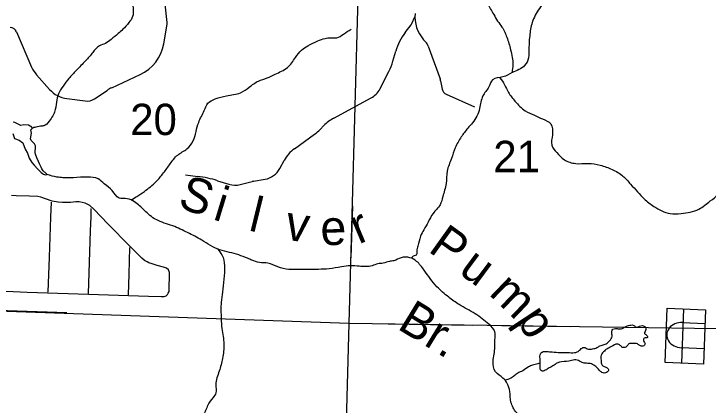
# Model space of a CAD drawing. Extents: x 1219626 to 1426462, y 456797 to 752399.
# Drawn here: x 1317542 to 1327502, y 667939 to 673552 of the extents above; entities that cross this region are included whole.
import ezdxf

# ---------------------------------------------------------------- set-up
doc = ezdxf.new("R2010")
doc.units = 0
for name, color, linetype in [('Culture', 7, 'Continuous'), ('Lakes and Ponds', 7, 'Continuous'), ('Local Roads Improved', 7, 'Continuous'), ('Local Roads Paved', 7, 'Continuous'), ('Masks', 7, 'Continuous'), ('Narrow River Creek and Branch and Slough', 7, 'Continuous'), ('Narrow River Creek and Branch and Slough Text', 7, 'Continuous'), ('Section Lines', 7, 'Continuous'), ('Section Numbers', 7, 'Continuous'), ('Uninventoried Roads and Features', 7, 'Continuous')]:
    doc.layers.add(name, color=color, linetype=linetype)

msp = doc.modelspace()

# ---------------------------------------------------------------- linework, layer by layer
at = {"layer": 'Culture'}
for p, q in [((1327122.7, 668540.3), (1327153.4, 669319.3)), ((1327136.7, 669124.4), (1327456.8, 669111.8)), ((1327442.4, 668748.2), (1327122.3, 668760.8))]:
    msp.add_line(p, q, dxfattribs=at)
msp.add_lwpolyline([(1326884.7, 668549.7), (1326915.4, 669328.6), (1327464.4, 669307), (1327433.8, 668528.1)], close=True, dxfattribs=at)
msp.add_ellipse((1327129.5, 668942.6), major_axis=(221.3, -8.7), ratio=0.821498, start_param=1.570796, end_param=4.712389, dxfattribs=at)
at = {"layer": 'Lakes and Ponds'}
for points in [[(1318020.9, 671246.2), (1317989.1, 671277.3), (1317983.2, 671283.6), (1317972.1, 671291.6), (1317966.8, 671295.9), (1317962.5, 671301.1), (1317945.6, 671329.2), (1317931.7, 671354.3), (1317909.2, 671398.9), (1317893.7, 671433), (1317872.5, 671484.8), (1317853.4, 671537.2), (1317850.9, 671546.4), (1317849.4, 671555.2), (1317848.7, 671572.5), (1317853.3, 671634.6), (1317852.8, 671649.6), (1317851.3, 671660.4), (1317849.3, 671668.2), (1317844.6, 671679.5), (1317837.5, 671690), (1317821.1, 671708.3), (1317806, 671722.9), (1317792.3, 671734.9), (1317782.6, 671760), (1317796.7, 671840.7), (1317785.4, 671887.4), (1317802.4, 671905.8), (1317798.1, 671928.5), (1317750, 671956.8), (1317685.5, 671958.8), (1317643.9, 671952.6), (1317554.7, 671992.2), (1317530.6, 671999.3)], [(1317525, 671837.8), (1317551.3, 671762.5), (1317617, 671740.1), (1317672.2, 671701.9), (1317706.1, 671612.7), (1317737.3, 671553.2), (1317760.1, 671481.1), (1317800.8, 671422), (1317831.1, 671383.6), (1317879.3, 671328.9), (1317931.6, 671275.9), (1317951.7, 671260.1), (1317969.2, 671250.5), (1317982.8, 671245.5), (1318002.9, 671242.4), (1318020.9, 671246.2)]]:
    msp.add_lwpolyline(points, dxfattribs=at)
for points in [[(1325090.6, 668548.6), (1325092.9, 668592.8), (1325090.6, 668660.3), (1325120.8, 668699.8), (1325186, 668709.1), (1325265, 668702.2), (1325376.7, 668692.9), (1325490.6, 668692.9), (1325583.6, 668692.9), (1325625.5, 668702.2), (1325669.7, 668739.4), (1325718.5, 668767.3), (1325783.6, 668741.7), (1325844.1, 668746.4), (1325906.9, 668765), (1325948.7, 668788.3), (1325983.6, 668797.6), (1326039.4, 668820.8), (1326088.3, 668862.7), (1326123.2, 668927.9), (1326118.5, 668986), (1326123.2, 669014), (1326195.3, 669037.2), (1326241.8, 669032.6), (1326292.9, 669051.2), (1326330.1, 669069.8), (1326392.9, 669088.4), (1326434.8, 669083.8), (1326469.7, 669058.2), (1326534.8, 669076.8), (1326572, 669079.1), (1326606.9, 669046.5), (1326606.9, 669023.3), (1326597.6, 668995.3), (1326590.6, 668965.1), (1326627.8, 668934.8), (1326630.1, 668911.6), (1326585.9, 668899.9), (1326576.6, 668883.7), (1326581.3, 668851.1), (1326597.6, 668820.8), (1326565, 668785.9), (1326523.2, 668792.9), (1326488.3, 668816.2), (1326416.2, 668823.2), (1326362.7, 668816.2), (1326337.1, 668783.6), (1326274.3, 668767.3), (1326241.8, 668795.2), (1326202.2, 668813.9), (1326113.9, 668778.9), (1326048.7, 668744), (1326002.2, 668704.5), (1325962.7, 668637), (1325962.7, 668604.4)], [(1325962.7, 668604.4), (1325967.3, 668564.9), (1325972, 668530), (1325999.9, 668497.4), (1326046.4, 668478.8), (1326072, 668448.5), (1326046.4, 668406.7), (1325979, 668409), (1325939.4, 668441.6), (1325890.6, 668492.7), (1325827.8, 668530), (1325755.7, 668539.3), (1325695.3, 668548.6), (1325658, 668569.5), (1325583.6, 668588.1), (1325504.6, 668569.5), (1325367.4, 668555.6), (1325323.2, 668534.6), (1325260.4, 668492.7), (1325209.2, 668464.8), (1325151.1, 668432.2), (1325123.2, 668427.6), (1325097.6, 668446.2), (1325090.6, 668497.4), (1325090.6, 668548.6)]]:
    msp.add_spline(points, degree=3, dxfattribs=at)
at = {"layer": 'Local Roads Improved'}
for points in [[(1318032.3, 669559.3), (1318051.6, 670060.2), (1318070, 670633.6), (1318079.7, 670851.1)], [(1318645.3, 670760.2), (1318644.3, 670642.3), (1318637.6, 670441.1), (1318616.3, 669837.8), (1318606.6, 669541.9)], [(1319187.7, 669519.7), (1319197.4, 669819.4), (1319207.1, 670201.3)]]:
    msp.add_lwpolyline(points, dxfattribs=at)
at = {"layer": 'Local Roads Paved'}
msp.add_lwpolyline([(1317221.5, 669581.9), (1317732.5, 669560), (1318613.9, 669531.2), (1319472.6, 669500.6), (1319657, 669495.4), (1319697.1, 669497.1), (1319725.1, 669509.4), (1319744.3, 669524.2), (1319757.4, 669545.2), (1319767.9, 669568.8), (1319769.6, 669615.1), (1319775.8, 669802.9), (1319776.6, 669841.3), (1319758.3, 669879.7), (1319729.5, 669904.2), (1319691, 669919), (1319597.6, 669944.4), (1319525.9, 669965.3), (1319480.5, 669981.9), (1319453.4, 669995), (1319417.6, 670015.1), (1319375.7, 670045.7), (1319257.7, 670167.1), (1319174.8, 670250.1), (1319083.9, 670339.2), (1319014.9, 670416.1), (1318897, 670534.9), (1318689.1, 670750.7), (1318630.5, 670802.2), (1318564.1, 670834.5), (1318524, 670848.5), (1318477.7, 670855.5), (1318433.1, 670856.4), (1318356.2, 670847.6), (1318293.3, 670845), (1318240.9, 670844.1), (1318177.2, 670850.3), (1318092.4, 670865.1), (1317997.2, 670898.3), (1317929.1, 670921.9), (1317888, 670931.5), (1317764, 670935), (1317572.7, 670942.8), (1317507.2, 670944.6)], dxfattribs=at)
at = {"layer": 'Masks'}
for p, q in [((1322397.9, 670795.2), (1322377.1, 670054.3)), ((1322910.7, 669103.8), (1324121.1, 669085.9)), ((1324541.5, 669079.8), (1325533.3, 669065.2))]:
    msp.add_line(p, q, dxfattribs=at)
at = {"layer": 'Narrow River Creek and Branch and Slough'}
for points in [[(1330085.3, 677641.8), (1329968.5, 677548.3), (1329882.8, 677486), (1329781.6, 677369.1), (1329696, 677283.5), (1329532.5, 677127.7), (1329392.4, 676995.3), (1329236.7, 676862.9), (1329104.4, 676683.7), (1329018.7, 676621.4), (1328909.8, 676512.3), (1328878.6, 676317.6), (1328831.9, 676115.1), (1328769.6, 675967.1), (1328684, 675850.3), (1328606.1, 675772.4), (1328388.2, 675569.9), (1328209.1, 675468.6), (1328084.6, 675406.3), (1327991.1, 675305), (1327874.4, 675180.4), (1327827.7, 675094.7), (1327742, 675040.2), (1327625.3, 675048), (1327492.9, 675157.1), (1327329.4, 675211.6), (1327166, 675250.5), (1327080.3, 675320.6), (1326893.5, 675398.5), (1326823.4, 675460.8), (1326753.4, 675601), (1326667.7, 675632.2), (1326535.4, 675585.5), (1326403.1, 675484.2), (1326270.7, 675344), (1326224, 675266.1), (1326169.5, 675196), (1326029.4, 675094.7), (1325928.2, 675016.9), (1325811.4, 674845.5), (1325702.4, 674711.1), (1325647.9, 674625.4), (1325570.1, 674485.2), (1325538.9, 674407.3), (1325492.2, 674313.9), (1325406.6, 674212.6), (1325305.4, 674033.5), (1325266.5, 673885.5), (1325235.3, 673823.1), (1325212, 673792), (1325064.1, 673605.1), (1324970.7, 673402.5), (1324939.5, 673215.6), (1324931.7, 673075.4), (1324924, 672919.6), (1324869.5, 672810.6), (1324690.4, 672709.3), (1324558.1, 672647), (1324410.2, 672608.1), (1324355.7, 672506.8), (1324270, 672374.4), (1324223.3, 672195.2), (1324123.7, 671989.6), (1324053.6, 671911.7), (1323960.2, 671787.1), (1323874.6, 671631.3), (1323820.1, 671475.5), (1323757.8, 671296.4), (1323742.2, 671117.2), (1323695.5, 670930.3), (1323656.6, 670813.5), (1323555.4, 670688.8), (1323485.3, 670564.2), (1323423, 670455.2), (1323376.3, 670361.7), (1323337.4, 670221.5), (1323321.8, 670143.6), (1323314.1, 670089.1), (1323282.9, 670081.3), (1323245.2, 670047.4)], [(1323166.7, 676416.4), (1323032.9, 676469), (1322923, 676492.9), (1322784.5, 676507.3), (1322631.6, 676526.4), (1322540.9, 676540.7), (1322474, 676569.4), (1322383.2, 676674.5), (1322287.7, 676779.7), (1322177.8, 676870.5), (1322044.1, 676961.3), (1321919.9, 677013.9), (1321771.8, 677042.6), (1321580.7, 677013.9), (1321542.5, 676999.6), (1321399.2, 676913.5), (1321308.4, 676865.7), (1321251.1, 676837), (1321193.8, 676765.4), (1321126.9, 676650.6), (1321074.3, 676483.4), (1321026.6, 676363.9), (1320950.1, 676258.7), (1320859.4, 676191.8), (1320749.5, 676163.1), (1320620.5, 676153.6), (1320467.7, 676124.9), (1320305.2, 676077.1), (1320166.7, 676053.2), (1320080.7, 676029.3), (1320023.4, 675986.3), (1319923.1, 675933.7), (1319875.3, 675900.2), (1319803.7, 675838.1), (1319765.4, 675756.9), (1319760.7, 675632.6), (1319760.7, 675532.2), (1319741.6, 675441.4), (1319693.8, 675374.5), (1319636.5, 675331.5), (1319564.8, 675307.6), (1319407.2, 675197.6), (1319311.6, 675111.6), (1319263.9, 675039.9), (1319230.4, 674903.5), (1319182.7, 674779.2), (1319134.9, 674669.3), (1319101.4, 674487.7), (1319115.8, 674286.9), (1319139.7, 674148.3), (1319158.8, 673985.8), (1319182.7, 673890.2), (1319206.5, 673809), (1319240, 673708.6), (1319254.3, 673617.8), (1319244.8, 673512.6), (1319192.2, 673426.6), (1319106.2, 673331), (1319039.3, 673268.9), (1318937.6, 673185.4), (1318856.4, 673128.1), (1318770.4, 673094.6), (1318674.8, 672999), (1318569.8, 672879.5), (1318436, 672740.9), (1318330.9, 672626.2), (1318249.7, 672516.3), (1318182.8, 672406.3), (1318154.2, 672286.8), (1318125.5, 672143.5), (1318111.2, 672110), (1318063.4, 672033.5), (1317991.7, 671957), (1317948.7, 671942.7), (1317858, 671928.4), (1317801.7, 671909.4)], [(1323602.1, 675427.9), (1323672.2, 675357.8), (1323765.6, 675233.2), (1323859, 675139.7), (1323968, 675046.3), (1323999.1, 674999.5), (1324061.4, 674960.6), (1324100.3, 674851.6), (1324123.7, 674672.4), (1324115.9, 674555.6), (1324170.4, 674446.5), (1324178.2, 674244), (1324147, 674127.2), (1324209.3, 674025.9), (1324287.2, 673854.6), (1324380.6, 673620.9), (1324427.3, 673543), (1324481.8, 673449.5), (1324544.1, 673363.8), (1324614.1, 673215.9), (1324668.6, 673036.7), (1324692, 672927.7), (1324699.8, 672826.4), (1324688.6, 672708.4)], [(1319223.2, 670883.2), (1319308.4, 670933.6), (1319414.6, 671004.5), (1319582.7, 671146.1), (1319688.9, 671270), (1319786.2, 671402.8), (1319892.4, 671526.8), (1320025.1, 671615.3), (1320113.6, 671730.4), (1320193.2, 671996), (1320272.8, 672164.2), (1320325.9, 672270.4), (1320432.1, 672332.4), (1320591.3, 672376.6), (1320794.8, 672420.9), (1320918.7, 672500.6), (1321051.4, 672589.1), (1321175.3, 672633.4), (1321290.3, 672686.5), (1321467.3, 672783.9), (1321582.3, 672925.5), (1321670.8, 673031.7), (1321759.3, 673093.7), (1321900.8, 673164.5), (1322007, 673199.9), (1322086.6, 673208.8), (1322175.1, 673208.8), (1322272.4, 673261.9), (1322378.6, 673332.7)], [(1324512.9, 672636.7), (1324583, 672534.8), (1324637.5, 672425.8), (1324730.9, 672301.2), (1324878.8, 672161), (1325011.1, 672098.7), (1325127.9, 672044.1), (1325244.7, 671974), (1325268, 671818.3), (1325260.3, 671670.3), (1325330.3, 671561.2), (1325439.3, 671460), (1325602.8, 671405.4), (1325781.8, 671405.4), (1325953.1, 671382.1), (1326124.4, 671319.8), (1326280.1, 671226.3), (1326389, 671109.5), (1326490.2, 671000.4), (1326583.7, 670899.1), (1326723.8, 670790.1), (1326957.3, 670688.8), (1327113, 670688.8), (1327369.9, 670751.2), (1327533.4, 670868), (1327642.4, 670969.2), (1327681.3, 671039.3), (1327751.4, 671078.3), (1327875.9, 671086.1)], [(1326540.6, 665831.8), (1326461, 665752.2), (1326301.7, 665654.8), (1326275.2, 665592.8), (1326222.1, 665557.4), (1326089.4, 665628.2), (1326045.2, 665707.9), (1325930.1, 665823), (1325885.9, 665911.5), (1325788.6, 666053.2), (1325647, 666212.5), (1325532, 666283.3), (1325443.5, 666398.4), (1325390.4, 666602), (1325408.1, 666805.6), (1325372.7, 666956.1), (1325337.3, 667053.5), (1325284.2, 667186.3), (1325142.7, 667310.2), (1325089.6, 667363.3), (1325018.8, 667575.8), (1324877.2, 667735.2), (1324753.4, 667832.5), (1324673.7, 667983), (1324656, 668133.5), (1324620.7, 668248.6), (1324558.7, 668328.3), (1324452.5, 668416.8), (1324417.2, 668567.3), (1324443.7, 668770.9), (1324443.7, 668877.2), (1324443.7, 668992.2), (1324355.2, 669098.5), (1324160.6, 669249), (1323930.5, 669381.8), (1323780.1, 669488), (1323612, 669638.5), (1323426.2, 669877.5), (1323320, 670001.4), (1323222.7, 670054.6), (1323098.8, 670054.6), (1322992.7, 670010.3), (1322930.7, 670001.4), (1322842.2, 669974.9), (1322762.6, 669966), (1322683, 669939.5), (1322497.2, 669930.6), (1322373.3, 669939.5), (1322240.6, 669921.8), (1322063.6, 669895.2), (1321913.2, 669886.4), (1321674.3, 669886.4), (1321488.5, 669886.4), (1321329.3, 669921.8), (1321187.7, 669974.9), (1321063.8, 669983.7), (1320957.7, 670019.2), (1320895.7, 670045.7), (1320635.6, 670130.8), (1320494, 670166.2), (1320237.4, 670307.8), (1320033.9, 670414.1), (1319821.6, 670511.5), (1319582.7, 670600), (1319414.6, 670732.8), (1319273, 670856.7), (1319166.8, 670901), (1319051.8, 670909.8), (1318954.5, 671016.1), (1318839.5, 671113.4), (1318751, 671184.3), (1318600.6, 671210.8), (1318397.1, 671202), (1318246.7, 671202), (1318158.2, 671210.8), (1318020.9, 671246.2)], [(1320466.9, 670179.4), (1320526.3, 670094.4), (1320565.1, 669939.1), (1320555.4, 669745.1), (1320536, 669560.8), (1320516.6, 669415.2), (1320516.6, 669182.4), (1320526.3, 669036.8), (1320555.4, 668813.7), (1320536, 668609.9), (1320487.5, 668425.6), (1320439, 668231.6), (1320439, 668115.1), (1320400.2, 668047.2), (1320322.6, 667940.5), (1320293.5, 667862.9), (1320264.5, 667795), (1320267.2, 667751.6)], [(1325090.6, 668539.3), (1325058.5, 668530), (1324984.1, 668511.4), (1324926, 668488.1), (1324842.2, 668432.2), (1324770.1, 668397.3), (1324721.3, 668357.8), (1324670.1, 668325.2), (1324588.8, 668295)]]:
    msp.add_spline(points, degree=3, dxfattribs=at)
at = {"layer": 'Section Lines'}
for p, q in [((1322350.6, 669112), (1322497.8, 674346.6)), ((1322350.6, 669112), (1317155.9, 669294.3)), ((1322216.8, 663822.2), (1322350.6, 669112)), ((1327638.2, 669034.2), (1322350.6, 669112))]:
    msp.add_line(p, q, dxfattribs=at)
at = {"layer": 'Uninventoried Roads and Features'}
for p, q in [((1319741.7, 673430.9), (1319712.6, 673693.8)), ((1323252.5, 673414.1), (1323295.5, 673508.4)), ((1319691.9, 673123.4), (1319740.8, 673402.7)), ((1323157.2, 673286.9), (1323240.5, 673394.3)), ((1317581.7, 673295.7), (1317797, 672788.9)), ((1323420.9, 673181.6), (1323448.4, 673150.5)), ((1323486.4, 673086.7), (1323656.3, 672622.1)), ((1322978.9, 672871.7), (1323020, 673015.9)), ((1317866.5, 672679.2), (1318055.2, 672467.5)), ((1318946.4, 672493.2), (1319353.9, 672682.7)), ((1322791.7, 672472.7), (1322921.6, 672726.3)), ((1323664.9, 672591.1), (1323687.9, 672471.7)), ((1318700.2, 672335.2), (1318878.5, 672454.9)), ((1323745.8, 672399), (1324152.3, 672220.3)), ((1318302.1, 672336.9), (1318562.8, 672302.9)), ((1322131.9, 672056.1), (1322667.4, 672345.6)), ((1321934.6, 671893.1), (1321989, 671948.6)), ((1321567.1, 671617.8), (1321857, 671826.6)), ((1321356.4, 671333), (1321419.1, 671449.2)), ((1320003.4, 671241.6), (1320180.8, 671219.9)), ((1320979.6, 671150.3), (1321145.2, 671180)), ((1320463.9, 671158.9), (1320627.2, 671107.9)), ((1320789.9, 671103.3), (1320959.3, 671146)), ((1317156.2, 669304.5), (1318301.1, 669266.6))]:
    msp.add_line(p, q, dxfattribs=at)
for centre, radius, start, end in [((1323795.4, 673512.8), 500, 174.78774, 221.48117), ((1319642.3, 673419.9), 100, 350.08079, 6.31595), ((1323161.5, 673455.6), 100, 322.20742, 335.49244), ((1317489.6, 673256.6), 100, 23.02236, 89.88252), ((1323789.4, 672796.6), 800, 142.20742, 164.09029), ((1319100.9, 673226.8), 600, 294.94227, 350.08079), ((1323298.6, 673018), 200, 20.09255, 41.48117), ((1322209.6, 673091), 800, 332.87956, 344.09029), ((1318165.2, 672945.3), 400, 203.02236, 221.70049), ((1323468.5, 672553.4), 200, 10.87765, 20.09255), ((1318353.8, 672733.6), 400, 221.70049, 262.56988), ((1319157.2, 672039.8), 500, 114.94227, 123.87663), ((1322524.7, 672609.5), 300, 298.39391, 332.87957), ((1323786.1, 672490.6), 100, 190.87765, 246.26941), ((1318588.7, 672501.3), 200, 262.56988, 303.87663), ((1322417.2, 671528.3), 600, 118.39391, 135.52703), ((1321506.4, 672313.5), 600, 305.75708, 315.52703), ((1321859.3, 671212), 500, 125.75708, 151.68045), ((1321092.4, 671475.3), 300, 280.15235, 331.68045), ((1319986.7, 669631.8), 1600, 72.64598, 83.03285), ((1320716.7, 671394.3), 300, 252.64598, 284.12524), ((1321032.5, 670855), 300, 100.15235, 104.12524)]:
    msp.add_arc(centre, radius, start, end, dxfattribs=at)

# ---------------------------------------------------------------- texts
at = {"layer": 'Narrow River Creek and Branch and Slough Text'}
for s, rotation, p in [('S', 340.82193, (1319877.3, 670783.4)), ('i', 343.01637, (1320382.9, 670607.1)), ('l', 346.21762, (1320894.7, 670449.4)), ('v', 351.35658, (1321414.5, 670318.8)), ('r', 22.87792, (1322486.7, 670242.7)), ('e', 1.40348, (1321944.7, 670231.6)), ('P', 324.41886, (1323470.6, 670153.1)), ('u', 323.39396, (1323906.6, 669842.4)), ('m', 316.14493, (1324344.1, 669531.4)), ('Br.', 328.56489, (1323027.3, 669043.3)), ('p', 303.33033, (1324735.6, 669161.8))]:
    msp.add_text(s, height=500, rotation=rotation, dxfattribs=at).set_placement(p)
at = {"layer": 'Section Numbers'}
for s, p in [('20', (1319210.9, 671813.2)), ('21', (1324420.3, 671281.3))]:
    msp.add_text(s, height=450, rotation=359.99983, dxfattribs=at).set_placement(p)

doc.saveas('drawing.dxf')
